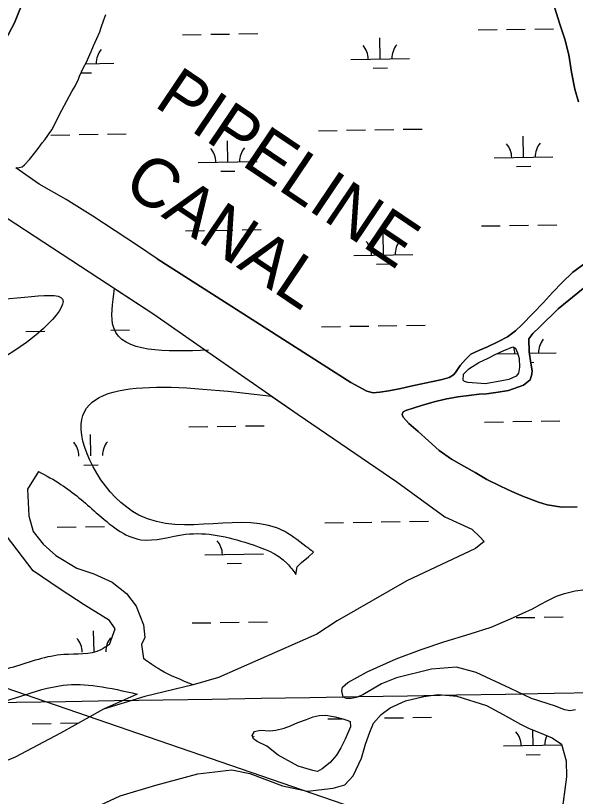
# Model space of a CAD drawing. Extents: x 3855477 to 3893699, y 299188 to 325115.
# Drawn here: x 3887194 to 3888144, y 320057 to 321382 of the extents above; entities that cross this region are included whole.
import ezdxf

# ---------------------------------------------------------------- set-up
doc = ezdxf.new("R2010")
doc.units = 0
for name, color, linetype in [('V-GRID-MAJR', 7, 'Continuous'), ('V-RIVR-IDEN', 7, 'Continuous'), ('V-TOPO-SHOR', 7, 'Continuous'), ('V-UTIL-LINE', 7, 'Continuous'), ('V-WETL-SWMP', 7, 'Continuous')]:
    doc.layers.add(name, color=color, linetype=linetype)

msp = doc.modelspace()

# ---------------------------------------------------------------- linework, layer by layer
at = {"layer": 'V-GRID-MAJR'}
msp.add_spline([(3859493.4, 319767), (3864801.7, 319851.5), (3870110.1, 319936.8), (3875418.4, 320022.9), (3880726.7, 320109.8), (3886035, 320197.4), (3891343.3, 320285.8)], degree=3, dxfattribs=at)
at = {"layer": 'V-TOPO-SHOR'}
msp.add_line((3887195.1, 321123.1), (3887195, 321123.2), dxfattribs=at)
for points in [[(3886986.8, 321269.2), (3887020.4, 321256), (3887040.1, 321251.7), (3887050.5, 321250.4), (3887066.2, 321252.7), (3887085.1, 321256.1), (3887105.3, 321261.5), (3887119.9, 321270.2), (3887131.6, 321278.1), (3887148.7, 321297.2), (3887165.4, 321319.1), (3887192.5, 321369.1), (3887209.9, 321413.5)], [(3888149.5, 321235.5), (3888143.2, 321256.6), (3888137.9, 321285.5), (3888133.4, 321314.9), (3888126.4, 321341.7), (3888118, 321366.9), (3888108.9, 321395.8)], [(3887195, 321123.2), (3887200.3, 321124.2), (3887205.5, 321125.1), (3887209.8, 321128.3), (3887218.3, 321137.6), (3887222.6, 321142.9), (3887234.3, 321158.5), (3887236.5, 321161.7), (3887239.7, 321165.8), (3887244, 321171.1), (3887249.3, 321178.4), (3887251.4, 321181.5), (3887255.7, 321187.8), (3887272.9, 321221.3), (3887290.1, 321252.7), (3887295.5, 321262.1), (3887300.9, 321273.6), (3887303.1, 321278.9), (3887306.3, 321286.2), (3887309.5, 321293.5), (3887314.9, 321302.9), (3887318.2, 321310.3), (3887322.5, 321320.8), (3887326.8, 321330.2), (3887332.2, 321342.8), (3887337.6, 321354.3), (3887339.8, 321361.6), (3887344.1, 321374.2), (3887347.4, 321383.7)], [(3887434.9, 320968.9), (3887401.2, 320991.4), (3887325.7, 321041.3), (3887280.2, 321069.8), (3887234.5, 321095.6), (3887195.1, 321123.1)], [(3887434.9, 320968.9), (3887763.4, 320759), (3887790.2, 320744.7), (3887801.4, 320741.6), (3887812.5, 320742.5), (3887827.9, 320745), (3887847.9, 320748.9), (3887864.9, 320752.7), (3887880.8, 320756.3), (3887902.7, 320760.7), (3887918.1, 320764), (3887930.3, 320767.9), (3887937.6, 320772.1), (3887940.9, 320776.1), (3887948.6, 320787.9), (3887957.9, 320798.3), (3887967.1, 320807.1), (3887981.7, 320814.2), (3887995.3, 320819.5), (3888014, 320828.7), (3888029.2, 320836.9), (3888042.5, 320846.7), (3888053.6, 320857.1), (3888073, 320876.8), (3888090.4, 320895), (3888105.7, 320911.8), (3888122.1, 320928.8), (3888140.3, 320946.4), (3888168.9, 320967.4)], [(3887362.5, 320918.6), (3887429.2, 320875.1), (3887507.8, 320820.3), (3887521.4, 320810.8)], [(3888157.3, 320918.7), (3888115.1, 320884.2), (3888083.5, 320853.3), (3888072.3, 320842.3), (3888065.5, 320833.2), (3888066.1, 320811.1), (3888068.6, 320791.7), (3888070.8, 320778.7), (3888070.5, 320773.4), (3888067.4, 320763.7), (3888056.6, 320754.4), (3888030.9, 320745.8), (3888013.3, 320742.7), (3887993.6, 320740.2), (3887981.2, 320739.3), (3887963.6, 320737.3), (3887944.8, 320735.1), (3887923.4, 320730.8), (3887905, 320726.1), (3887883.4, 320719.9), (3887871, 320716.3), (3887856.9, 320711.8), (3887852, 320709.2), (3887850.6, 320704.9), (3887851.9, 320700.6), (3887861.8, 320689.7), (3887877.8, 320675.8), (3887894.9, 320660.2), (3887913.3, 320643.6), (3887934.4, 320629.3), (3887955.3, 320617.5), (3887974.1, 320606.5), (3887994.1, 320594.7), (3888017.2, 320583.4), (3888036.5, 320574), (3888056.1, 320565.7), (3888081.9, 320556.3), (3888096.6, 320551.8), (3888121.1, 320547.8), (3888147.5, 320548)], [(3887991.9, 320757), (3887962, 320758.9), (3887956.1, 320760.9), (3887953.7, 320763.3), (3887954.3, 320773.3), (3887963.6, 320782.6), (3887980.7, 320793.2), (3887996.4, 320800.3), (3888008.1, 320806.9), (3888021.6, 320813), (3888038.4, 320819.8), (3888043, 320817.6), (3888046.4, 320809.7), (3888049, 320799.7), (3888049.6, 320785.4), (3888047.6, 320775), (3888044.1, 320769.9), (3888031.6, 320764.1), (3888010.3, 320760.5), (3887997.3, 320758.3), (3887991.9, 320757)], [(3887628.9, 320736.2), (3887674.2, 320704.7), (3887841.1, 320590.8), (3887922.9, 320531.1), (3887968.5, 320510.1), (3887981.8, 320498.1), (3887989.3, 320489.4), (3887975.1, 320477.7), (3887858.6, 320422.9), (3887740.4, 320354.7), (3887705.6, 320332.4), (3887538.8, 320258.8), (3887495.5, 320246.4)], [(3887353.7, 320314.8), (3887363.3, 320341.2), (3887353.7, 320355.5), (3887310.6, 320381.9), (3887269.8, 320408.3), (3887224.3, 320439.4), (3887178.8, 320499.3), (3887171.6, 320530.5), (3887166.8, 320576), (3887174, 320604.8), (3887178.9, 320621.7)], [(3887233.4, 320608.2), (3887214.7, 320578.4), (3887217.1, 320532.9), (3887224.3, 320506.5), (3887241.1, 320485), (3887262.6, 320465.8), (3887298.6, 320444.2), (3887327.4, 320434.6), (3887358.5, 320420.3), (3887382.5, 320401.1), (3887399.3, 320379.5), (3887411.2, 320348.3), (3887413.6, 320326.8), (3887408.3, 320314.6), (3887411.2, 320290.8)], [(3887670, 320433.6), (3887672.5, 320446.6), (3887679.7, 320453.8), (3887691.7, 320463.4), (3887700.1, 320471.4)], [(3888110.4, 320210.2), (3888070.1, 320223.3), (3888034.4, 320239.8), (3887976, 320266.9), (3887942.6, 320276.2), (3887900.3, 320273.1), (3887840.6, 320258.2), (3887815.1, 320248.2), (3887783.6, 320229.1), (3887772.6, 320224.7), (3887763.9, 320223.2), (3887756.1, 320223.2), (3887750.5, 320225.5), (3887747.9, 320236), (3887749.3, 320242.2), (3887758.5, 320250.2), (3887790.8, 320268.4), (3887840.1, 320290.5), (3887882.9, 320306.2), (3887921, 320319), (3887965.6, 320333), (3888001.6, 320344.2), (3888034.4, 320358.4), (3888053.9, 320367.4), (3888071.8, 320375.3), (3888085.6, 320382.9), (3888096.7, 320388.7), (3888112.4, 320396.6), (3888126, 320401.3), (3888144.1, 320406), (3888161.3, 320408.2)], [(3887495.5, 320246.4), (3887494.8, 320246.2)], [(3887400.7, 320230.5), (3887343.6, 320205.1), (3887270.4, 320164.4), (3887193.9, 320123.8), (3887123.5, 320094.9), (3887040.6, 320057), (3886926.7, 319993), (3886697.4, 319872.7), (3886555.9, 319800.9), (3886339.2, 319702), (3886212.9, 319643), (3886179.4, 319632.6), (3886142.8, 319634.6), (3886097.6, 319641.6), (3886078.7, 319645), (3886058.8, 319643.1), (3886031.1, 319627.2), (3885987, 319591.1), (3885948.8, 319540.8), (3885948.6, 319540.5)], [(3887291.5, 320020.8), (3887371.7, 320058.2), (3887432.3, 320075.8), (3887503.6, 320095.5), (3887561.4, 320101.9), (3887592.1, 320095.6), (3887647.3, 320075.1), (3887689.8, 320066), (3887733.5, 320070.9), (3887753, 320076.6), (3887767.2, 320092.1), (3887781.5, 320122.1), (3887788.3, 320145.8), (3887795.5, 320166.2), (3887801.6, 320181.2), (3887814.7, 320196.1), (3887829.9, 320207.3), (3887855.9, 320218.9), (3887887.3, 320226.6), (3887911.6, 320230.1), (3887943.3, 320227), (3887993.3, 320210.9), (3888021.7, 320196), (3888051.2, 320179.5), (3888066.2, 320172.3), (3888084.4, 320164.6), (3888104.8, 320156.3), (3888120.9, 320145.8), (3888128.6, 320117.2), (3888129.4, 320090.2), (3888115.3, 319983.7)], [(3888144.8, 320203.9), (3888135.1, 320202.3), (3888126.5, 320203.8), (3888117.3, 320207.4), (3888110.4, 320210.2)], [(3887698.9, 320100.7), (3887673.7, 320108.5), (3887640.2, 320127), (3887620.7, 320142), (3887604.4, 320150.3), (3887597.9, 320154.9), (3887595.8, 320160.1), (3887599.7, 320167), (3887609.4, 320169.3), (3887625.6, 320168.1), (3887636.1, 320169.3), (3887649.9, 320172.9), (3887660.7, 320176.9), (3887673.4, 320182.1), (3887688.3, 320187.3), (3887699.4, 320191.8), (3887709.4, 320194.4), (3887720.7, 320194.8), (3887736.9, 320191.7), (3887749.8, 320188.5), (3887758.4, 320186), (3887762.4, 320184.1), (3887762.8, 320175.2), (3887753.7, 320154), (3887746.3, 320139.3), (3887739.1, 320126.7), (3887728.2, 320114.7), (3887714.6, 320104), (3887706.7, 320099.3), (3887698.9, 320100.7)]]:
    msp.add_lwpolyline(points, dxfattribs=at)
for points in [[(3887353.7, 320314.8), (3887339.3, 320305.6), (3887276.1, 320297.5), (3887190.7, 320276.4), (3887075.7, 320264.5), (3886998.9, 320302.8), (3886881.4, 320348.3), (3886796.4, 320376), (3886741.5, 320422), (3886705.7, 320501.6), (3886674.2, 320587.2), (3886626.6, 320639.5), (3886556.4, 320688.7), (3886465.3, 320768.5), (3886388.9, 320858.9), (3886355.1, 320924.6), (3886339.3, 321001.1), (3886385.4, 321116.7), (3886482.9, 321167.8), (3886530.4, 321168), (3886626.2, 321122.9), (3886730.4, 321080.7), (3886775.5, 321035.6), (3886879.7, 321024.4), (3886961.4, 321001.8), (3887026.1, 320953.9), (3887107.8, 320903.3), (3887274, 320900.4), (3887158.5, 320793.4), (3887009.5, 320768.3), (3886948.1, 320766.3), (3886902.2, 320756.8), (3886918.3, 320715.3), (3886933.2, 320621.6), (3886879.7, 320452.6), (3887031.8, 320478), (3887130.3, 320472.3), (3887142.2, 320538.7), (3887155.7, 320604.7), (3887178.9, 320621.7)], [(3887521.8, 320813.9), (3887360.9, 320851.7), (3887362.5, 320918.6)], [(3887700.1, 320471.4), (3887691.8, 320477.4), (3887651.4, 320506.1), (3887403.5, 320534.3), (3887305.8, 320688.7), (3887628.9, 320736.2)], [(3886525.2, 320621.8), (3886526.3, 320620.7), (3886606.8, 320567.8), (3886643.5, 320489.5), (3886683.5, 320409.7), (3886746.2, 320341), (3886825.7, 320305.8), (3886965.8, 320253), (3887024.1, 320227.4), (3887131.4, 320209.1), (3887275.2, 320245.5), (3887332.7, 320244.1), (3887400.7, 320230.5)], [(3887233.4, 320608.2), (3887271.4, 320586.4), (3887331.4, 320538.3), (3887406.8, 320492.5), (3887482.5, 320501.6), (3887590, 320486.1), (3887655.3, 320452.2), (3887670, 320433.6)], [(3887495.5, 320246.4), (3887440, 320271.7), (3887411.2, 320290.8)]]:
    msp.add_spline(points, degree=3, dxfattribs=at)
at = {"layer": 'V-UTIL-LINE'}
msp.add_lwpolyline([(3878833.4, 323112.8), (3887889.7, 319996.5), (3891385.6, 317757.3)], dxfattribs=at)
at = {"layer": 'V-WETL-SWMP'}
for p, q in [((3887979.4, 321357.3), (3888011.4, 321357.8)), ((3888027.4, 321358.1), (3888059.4, 321358.6)), ((3888075.4, 321358.8), (3888107.4, 321359.4)), ((3887477.5, 321349.1), (3887509.5, 321349.6)), ((3887525.5, 321349.9), (3887557.5, 321350.4)), ((3887573.5, 321350.7), (3887605.5, 321351.2)), ((3887813.1, 321308.1), (3887812.5, 321344.1)), ((3887313.2, 321300), (3887361.2, 321300.8)), ((3887763.1, 321307.3), (3887863.1, 321309)), ((3887801.3, 321292.5), (3887825.3, 321292.9)), ((3887305.5, 321284.4), (3887323.5, 321284.7)), ((3887254.4, 321178.9), (3887286.4, 321179.5)), ((3887302.4, 321179.7), (3887334.4, 321180.2)), ((3887350.4, 321180.5), (3887382.3, 321181)), ((3887708.2, 321186.3), (3887740.2, 321186.9)), ((3887756.2, 321187.1), (3887788.2, 321187.6)), ((3887804.2, 321187.9), (3887836.2, 321188.4)), ((3887852.2, 321188.7), (3887884.2, 321189.2)), ((3887554.5, 321133.1), (3887553.9, 321169.1)), ((3888056.3, 321141.3), (3888055.7, 321177.3)), ((3887025.1, 321139.9), (3887225.8, 321007.8)), ((3888006.3, 321140.4), (3888106.3, 321142.1)), ((3887504.5, 321132.3), (3887604.5, 321133.9)), ((3887542.7, 321117.5), (3887566.7, 321117.9)), ((3888044.6, 321125.6), (3888068.6, 321126)), ((3887984.8, 321024.7), (3888016.8, 321025.2)), ((3888032.8, 321025.4), (3888064.8, 321026)), ((3888080.8, 321026.2), (3888112.8, 321026.7)), ((3887225.8, 321007.8), (3887429.2, 320875.1)), ((3887482.9, 321016.5), (3887514.9, 321017)), ((3887530.9, 321017.3), (3887562.9, 321017.8)), ((3887578.9, 321018), (3887610.9, 321018.6)), ((3887818.5, 320975.5), (3887817.9, 321011.5)), ((3887768.5, 320974.7), (3887868.5, 320976.3)), ((3887806.8, 320959.9), (3887830.8, 320960.3)), ((3887429.2, 320875.1), (3887507.8, 320820.3)), ((3887355.8, 320847.9), (3887387.8, 320848.4)), ((3887713.6, 320853.7), (3887745.6, 320854.2)), ((3887761.6, 320854.5), (3887793.6, 320855)), ((3887809.6, 320855.3), (3887841.6, 320855.8)), ((3887857.6, 320856.1), (3887889.6, 320856.6)), ((3887211.8, 320845.5), (3887243.8, 320846.1)), ((3887507.8, 320820.3), (3887674.2, 320704.7)), ((3888011.7, 320807.8), (3888046.7, 320808.4)), ((3888066.4, 320808.7), (3888111.7, 320809.4)), ((3888068.3, 320793.3), (3888074, 320793.4)), ((3887674.2, 320704.7), (3887841.1, 320590.8)), ((3887990.2, 320692), (3888022.2, 320692.5)), ((3888038.2, 320692.8), (3888070.2, 320693.3)), ((3888086.2, 320693.6), (3888118.2, 320694.1)), ((3887488.4, 320683.8), (3887520.4, 320684.4)), ((3887536.4, 320684.6), (3887568.4, 320685.1)), ((3887584.4, 320685.4), (3887616.3, 320685.9)), ((3887322.1, 320634.7), (3887321.5, 320670.7)), ((3887310.3, 320619.1), (3887334.3, 320619.5)), ((3887841.1, 320590.8), (3887922.9, 320531.1)), ((3887922.9, 320531.1), (3887968.5, 320510.1)), ((3887719, 320521.1), (3887751, 320521.6)), ((3887767, 320521.9), (3887799, 320522.4)), ((3887815, 320522.6), (3887847, 320523.2)), ((3887863, 320523.4), (3887895, 320523.9)), ((3887265.2, 320513.7), (3887297.2, 320514.2)), ((3887313.2, 320514.5), (3887345.2, 320515)), ((3887968.5, 320510.1), (3887981.8, 320498.1)), ((3887981.8, 320498.1), (3887989.3, 320489.4)), ((3887975.1, 320477.7), (3887858.6, 320422.9)), ((3887989.3, 320489.4), (3887975.1, 320477.7)), ((3887515.3, 320467), (3887615.3, 320468.6)), ((3887553.6, 320452.2), (3887577.6, 320452.6)), ((3887858.6, 320422.9), (3887740.4, 320354.7)), ((3888043.6, 320360.2), (3888075.6, 320360.7)), ((3888091.6, 320361), (3888123.6, 320361.5)), ((3887493.8, 320351.2), (3887525.8, 320351.7)), ((3887541.8, 320352), (3887573.8, 320352.5)), ((3887589.8, 320352.8), (3887621.8, 320353.3)), ((3887740.4, 320354.7), (3887705.6, 320332.4)), ((3887327.5, 320302.1), (3887326.9, 320338.1)), ((3887705.6, 320332.4), (3887538.8, 320258.8)), ((3887538.8, 320258.8), (3887495.5, 320246.4)), ((3887495.5, 320246.4), (3887413.9, 320226.4)), ((3887413.9, 320226.4), (3887343.6, 320205.1)), ((3887855.9, 320218.9), (3887887.3, 320226.6)), ((3887887.3, 320226.6), (3887911.6, 320230.1)), ((3887911.6, 320230.1), (3887943.3, 320227)), ((3887943.3, 320227), (3887993.3, 320210.9)), ((3887829.9, 320207.3), (3887855.9, 320218.9)), ((3887343.6, 320205.1), (3887270.4, 320164.4)), ((3887814.7, 320196.1), (3887829.9, 320207.3)), ((3887993.3, 320210.9), (3888021.7, 320196)), ((3887724.5, 320188.4), (3887748.6, 320188.8)), ((3887801.6, 320181.2), (3887814.7, 320196.1)), ((3887820.5, 320190), (3887852.5, 320190.5)), ((3887868.4, 320190.8), (3887900.4, 320191.3)), ((3888021.7, 320196), (3888051.2, 320179.5)), ((3887222.6, 320180.3), (3887254.6, 320180.8)), ((3887270.6, 320181.1), (3887301.2, 320181.6)), ((3887795.5, 320166.2), (3887801.6, 320181.2)), ((3888051.2, 320179.5), (3888066.2, 320172.3)), ((3887270.4, 320164.4), (3887193.9, 320123.8)), ((3887788.3, 320145.8), (3887795.5, 320166.2)), ((3888066.2, 320172.3), (3888084.4, 320164.6)), ((3888072.6, 320143.4), (3888072.1, 320169.8)), ((3888084.4, 320164.6), (3888104.8, 320156.3)), ((3888104.8, 320156.3), (3888120.9, 320145.8)), ((3887781.5, 320122.1), (3887788.3, 320145.8)), ((3888022.6, 320142.6), (3888121.3, 320144.2)), ((3888120.9, 320145.8), (3888128.6, 320117.2)), ((3887767.2, 320092.1), (3887781.5, 320122.1)), ((3888060.8, 320127.7), (3888084.8, 320128.1)), ((3888128.6, 320117.2), (3888129.4, 320090.2)), ((3887432.3, 320075.8), (3887503.6, 320095.5)), ((3887503.6, 320095.5), (3887561.4, 320101.9)), ((3887561.4, 320101.9), (3887592.1, 320095.6)), ((3887592.1, 320095.6), (3887647.3, 320075.1)), ((3887753, 320076.6), (3887767.2, 320092.1)), ((3888129.4, 320090.2), (3888115.3, 319983.7)), ((3887371.7, 320058.2), (3887432.3, 320075.8)), ((3887647.3, 320075.1), (3887689.8, 320066)), ((3887689.8, 320066), (3887733.5, 320070.9)), ((3887733.5, 320070.9), (3887753, 320076.6)), ((3887291.5, 320020.8), (3887371.7, 320058.2))]:
    msp.add_line(p, q, dxfattribs=at)
for points in [[(3887209.9, 321413.5), (3887192.5, 321369.1), (3887165.4, 321319.1), (3887148.7, 321297.2), (3887131.6, 321278.1), (3887119.9, 321270.2), (3887105.3, 321261.5), (3887085.1, 321256.1), (3887066.2, 321252.7), (3887050.5, 321250.4), (3887040.1, 321251.7), (3887020.4, 321256), (3886986.8, 321269.2), (3886951.1, 321292.6), (3886853.1, 321352.2), (3886800.9, 321380.9), (3886742.9, 321417.6)], [(3888108.9, 321395.8), (3888118, 321366.9), (3888126.4, 321341.7), (3888133.4, 321314.9), (3888137.9, 321285.5), (3888143.2, 321256.6), (3888149.5, 321235.5)], [(3888168.9, 320967.4), (3888140.3, 320946.4), (3888122.1, 320928.8), (3888105.7, 320911.8), (3888090.4, 320895), (3888073, 320876.8), (3888053.6, 320857.1), (3888042.5, 320846.7), (3888029.2, 320836.9), (3888014, 320828.7), (3887995.3, 320819.5), (3887981.7, 320814.2), (3887967.1, 320807.1), (3887957.9, 320798.3), (3887948.6, 320787.9), (3887940.9, 320776.1), (3887937.6, 320772.1), (3887930.3, 320767.9), (3887918.1, 320764), (3887902.7, 320760.7), (3887880.8, 320756.3), (3887864.9, 320752.7), (3887847.9, 320748.9), (3887827.9, 320745), (3887812.5, 320742.5), (3887801.4, 320741.6), (3887790.2, 320744.7), (3887763.4, 320759), (3887434.9, 320968.9), (3887401.2, 320991.4), (3887325.7, 321041.3), (3887280.2, 321069.8), (3887234.5, 321095.6), (3887195, 321123.2), (3887200.3, 321124.2), (3887205.5, 321125.1), (3887209.8, 321128.3), (3887218.3, 321137.6), (3887222.6, 321142.9), (3887234.3, 321158.5), (3887236.5, 321161.7), (3887239.7, 321165.8), (3887244, 321171.1), (3887249.3, 321178.4), (3887251.4, 321181.5), (3887255.7, 321187.8), (3887272.9, 321221.3), (3887290.1, 321252.7), (3887295.5, 321262.1), (3887300.9, 321273.6), (3887303.1, 321278.9), (3887306.3, 321286.2), (3887309.5, 321293.5), (3887314.9, 321302.9), (3887318.2, 321310.3), (3887322.5, 321320.8), (3887326.8, 321330.2), (3887332.2, 321342.8), (3887337.6, 321354.3), (3887339.8, 321361.6), (3887344.1, 321374.2), (3887347.4, 321383.7)], [(3888147.5, 320548), (3888121.1, 320547.8), (3888096.6, 320551.8), (3888081.9, 320556.3), (3888056.1, 320565.7), (3888036.5, 320574), (3888017.2, 320583.4), (3887994.1, 320594.7), (3887974.1, 320606.5), (3887955.3, 320617.5), (3887934.4, 320629.3), (3887913.3, 320643.6), (3887894.9, 320660.2), (3887877.8, 320675.8), (3887861.8, 320689.7), (3887851.9, 320700.6), (3887850.6, 320704.9), (3887852, 320709.2), (3887856.9, 320711.8), (3887871, 320716.3), (3887883.4, 320719.9), (3887905, 320726.1), (3887923.4, 320730.8), (3887944.8, 320735.1), (3887963.6, 320737.3), (3887981.2, 320739.3), (3887993.6, 320740.2), (3888013.3, 320742.7), (3888030.9, 320745.8), (3888056.6, 320754.4), (3888067.4, 320763.7), (3888070.5, 320773.4), (3888070.8, 320778.7), (3888068.6, 320791.7), (3888066.1, 320811.1), (3888065.5, 320833.2), (3888072.3, 320842.3), (3888083.5, 320853.3), (3888115.1, 320884.2), (3888157.3, 320918.7)], [(3888144.8, 320203.9), (3888135.1, 320202.3), (3888126.5, 320203.8), (3888117.3, 320207.4), (3888110.4, 320210.2), (3888070.1, 320223.3), (3888034.4, 320239.8), (3887976, 320266.9), (3887942.6, 320276.2), (3887900.3, 320273.1), (3887840.6, 320258.2), (3887815.1, 320248.2), (3887783.6, 320229.1), (3887772.6, 320224.7), (3887763.9, 320223.2), (3887756.1, 320223.2), (3887750.5, 320225.5), (3887747.9, 320236), (3887749.3, 320242.2), (3887758.5, 320250.2), (3887790.8, 320268.4), (3887840.1, 320290.5), (3887882.9, 320306.2), (3887921, 320319), (3887965.6, 320333), (3888001.6, 320344.2), (3888034.4, 320358.4), (3888053.9, 320367.4), (3888071.8, 320375.3), (3888085.6, 320382.9), (3888096.7, 320388.7), (3888112.4, 320396.6), (3888126, 320401.3), (3888144.1, 320406), (3888161.3, 320408.2)]]:
    msp.add_lwpolyline(points, dxfattribs=at)
for points in [[(3887991.9, 320757), (3887962, 320758.9), (3887956.1, 320760.9), (3887953.7, 320763.3), (3887954.3, 320773.3), (3887963.6, 320782.6), (3887980.7, 320793.2), (3887996.4, 320800.3), (3888008.1, 320806.9), (3888021.6, 320813), (3888038.4, 320819.8), (3888043, 320817.6), (3888046.4, 320809.7), (3888049, 320799.7), (3888049.6, 320785.4), (3888047.6, 320775), (3888044.1, 320769.9), (3888031.6, 320764.1), (3888010.3, 320760.5), (3887997.3, 320758.3)], [(3887706.7, 320099.3), (3887698.9, 320100.7), (3887673.7, 320108.5), (3887640.2, 320127), (3887620.7, 320142), (3887604.4, 320150.3), (3887597.9, 320154.9), (3887595.8, 320160.1), (3887599.7, 320167), (3887609.4, 320169.3), (3887625.6, 320168.1), (3887636.1, 320169.3), (3887649.9, 320172.9), (3887660.7, 320176.9), (3887673.4, 320182.1), (3887688.3, 320187.3), (3887699.4, 320191.8), (3887709.4, 320194.4), (3887720.7, 320194.8), (3887736.9, 320191.7), (3887749.8, 320188.5), (3887758.4, 320186), (3887762.4, 320184.1), (3887762.8, 320175.2), (3887753.7, 320154), (3887746.3, 320139.3), (3887739.1, 320126.7), (3887728.2, 320114.7), (3887714.6, 320104)]]:
    msp.add_lwpolyline(points, close=True, dxfattribs=at)
for centre, start, end in [((3887757.8, 321307.7), 0.1615, 41.7052), ((3887868.3, 321309.5), 140.1615, 181.7052), ((3887366.5, 321301.3), 140.1615, 181.7052), ((3887499.2, 321132.7), 0.1615, 41.7052), ((3887609.7, 321134.5), 140.1615, 181.7052), ((3888001.1, 321140.8), 0.1615, 41.7052), ((3888111.5, 321142.6), 140.1615, 181.7052), ((3887763.3, 320975.1), 0.1615, 41.7052), ((3887873.7, 320976.9), 140.1615, 181.7052), ((3888117, 320810), 140.1615, 181.7052), ((3888006.5, 320808.2), 0.1615, 17.858), ((3887266.8, 320634.3), 0.1615, 41.7052), ((3887377.3, 320636.1), 140.1615, 181.7052), ((3887510.1, 320467.4), 0.1615, 41.7052), ((3887272.3, 320301.6), 0.1615, 41.7052), ((3887382.7, 320303.4), 140.1615, 181.7052), ((3887626, 320136.6), 140.1615, 144.8275), ((3888017.3, 320142.9), 0.1615, 41.7052), ((3888127.8, 320144.7), 154.5836, 181.7052)]:
    msp.add_arc(centre, 35.2, start, end, dxfattribs=at)

# ---------------------------------------------------------------- texts
at = {"layer": 'V-RIVR-IDEN'}
for s, p in [('PIPELINE', (3887427.5, 321229.1)), ('CANAL', (3887373.5, 321086.5))]:
    msp.add_text(s, height=83, rotation=326.045, dxfattribs=at).set_placement(p)

doc.saveas('drawing.dxf')
